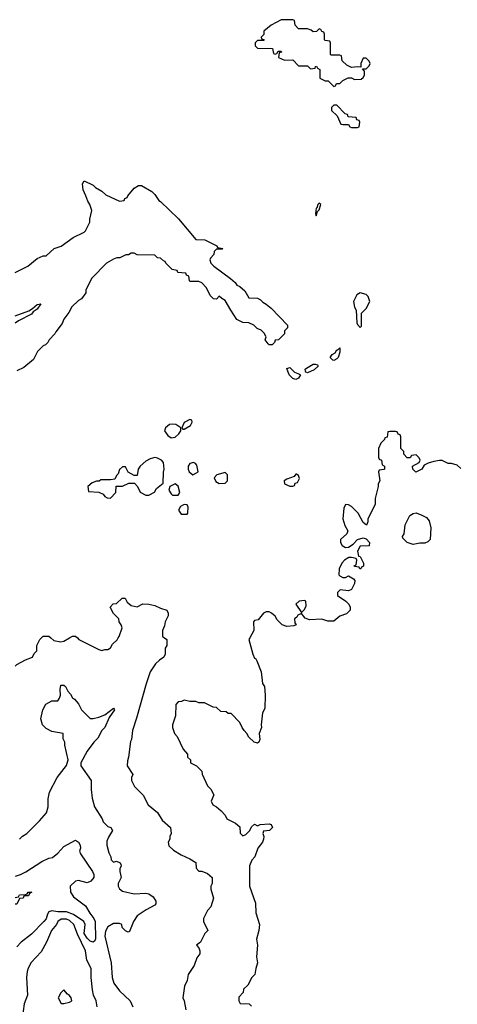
# Model space of a CAD drawing. Header units: inches. Extents: x 2348341 to 2479810, y 460419 to 613669.
# Tile 603 of 656: x 2440030 to 2443011, y 577507 to 584208. Entities that reach past the tile are written whole.
import ezdxf

# ---------------------------------------------------------------- set-up
doc = ezdxf.new("R2010")
doc.units = ezdxf.units.IN
doc.header["$MEASUREMENT"] = 0
doc.layers.add('C4547', color=7, linetype='Continuous')
doc.layers.add('C4548', color=7, linetype='Continuous')

msp = doc.modelspace()

# ---------------------------------------------------------------- linework, layer by layer
at = {"layer": 'C4547', "color": 2}
for points, elevation in [([(2440000, 579808.8), (2440010, 579818.8), (2440070, 579851), (2440118, 579870), (2440130, 579894), (2440147.3, 579912.7), (2440148, 579950), (2440168, 579990), (2440178, 580000)], 70), ([(2440242.8, 580000), (2440262, 579982), (2440310, 579974.8), (2440330, 579978), (2440368.8, 580000)], 70), ([(2440423.1, 580000), (2440434, 579990), (2440570, 579922), (2440590, 579914), (2440610, 579922), (2440630, 579922), (2440650, 579934), (2440663.1, 579956.9), (2440693.6, 579986.4), (2440702, 580000)], 70), ([(2441017, 580000), (2441032, 579990), (2441032, 579950), (2441022, 579930), (2441022, 579890), (2441011.1, 579868.9), (2440982, 579850), (2440955.3, 579824.7), (2440918, 579770), (2440890.9, 579689.1), (2440826.4, 579453.6), (2440798, 579370), (2440792, 579310), (2440785.4, 579294.6), (2440772, 579190), (2440763.6, 579163.6), (2440762, 579130), (2440802, 579070), (2440792, 579050), (2440792, 579030), (2440812, 578990), (2440872, 578930), (2440905.4, 578865.4), (2440970, 578812), (2440999.6, 578759.6), (2441058, 578710), (2441062, 578670), (2441052, 578650), (2441052, 578630), (2441042, 578610), (2441045.4, 578585.4), (2441076.9, 578556.9), (2441130, 578524.7), (2441190, 578498), (2441230, 578472), (2441232.7, 578432.7), (2441250, 578414), (2441270, 578412), (2441310, 578398), (2441342, 578370), (2441342, 578330), (2441332, 578310), (2441331.3, 578290), (2441351.1, 578228.9), (2441332, 578170), (2441310, 578146), (2441282, 578090), (2441282, 578070), (2441312, 578010), (2441292, 577990), (2441262, 577930), (2441234, 577910), (2441251.1, 577891.1), (2441258, 577870), (2441258, 577850), (2441236.9, 577823.1), (2441218, 577770), (2441178, 577710), (2441171.1, 577668.9), (2441152, 577630), (2441142, 577550), (2441151.1, 577531.1), (2441162, 577470)], 70), ([(2441597.4, 580000), (2441592, 579990), (2441618, 579890), (2441630, 579862), (2441638, 579858), (2441645.4, 579845.4), (2441674.8, 579770), (2441684.7, 579690), (2441698, 579670), (2441703, 579610), (2441699.8, 579520.2), (2441684.7, 579490), (2441676, 579410), (2441678, 579390), (2441662, 579350), (2441664.7, 579310), (2441658, 579290), (2441650, 579285.2), (2441628, 579290), (2441590, 579326), (2441578, 579350), (2441558, 579370), (2441546, 579390), (2441530, 579426), (2441470, 579486), (2441450, 579486), (2441436.4, 579496.4), (2441400.4, 579500.4), (2441370, 579526), (2441348.4, 579528.4), (2441290, 579558), (2441250, 579558), (2441230, 579568), (2441190, 579568), (2441150, 579578), (2441131.6, 579568.4), (2441110, 579566), (2441092.7, 579547.3), (2441092, 579470), (2441071.3, 579410), (2441071.6, 579391.6), (2441084.7, 579350), (2441102, 579330), (2441143.6, 579243.6), (2441174, 579210), (2441174, 579190), (2441194, 579170), (2441194, 579150), (2441234, 579130), (2441270, 579094), (2441272.7, 579072.7), (2441310, 578994), (2441331.6, 578971.6), (2441351.6, 578931.6), (2441334, 578890), (2441345.4, 578865.4), (2441370, 578852), (2441403.6, 578823.6), (2441430, 578794), (2441442, 578770), (2441499.8, 578739.8), (2441530, 578714), (2441532.7, 578672.7), (2441550, 578654), (2441570, 578662), (2441584, 578676), (2441598, 578690), (2441610, 578714), (2441630, 578734), (2441650, 578722), (2441669, 578731), (2441730, 578734.8), (2441742, 578730), (2441752, 578710), (2441730.7, 578689.3), (2441690, 578686), (2441686, 578670), (2441692, 578650), (2441691.6, 578631.6), (2441684.7, 578610), (2441651.3, 578570), (2441631, 578510), (2441611, 578489), (2441596, 578450), (2441596, 578310), (2441635.9, 578195.9), (2441639.1, 578130), (2441662.8, 578050), (2441659.1, 578010), (2441642.8, 577950), (2441650.7, 577910), (2441642.8, 577830), (2441650.8, 577790), (2441638, 577750), (2441632, 577710), (2441612, 577690), (2441583.6, 577636.4), (2441554, 577610), (2441551.6, 577588.4), (2441523.6, 577556.4), (2441522, 577530), (2441532.7, 577512.7), (2441594, 577510), (2441610, 577494)], 74), ([(2440030, 578632), (2440050, 578652), (2440078, 578670), (2440164.7, 578755.3), (2440213.2, 578810), (2440225.2, 578850), (2440224.7, 578904.7), (2440233.2, 578950), (2440286, 579050), (2440350, 579131.3), (2440360.9, 579170), (2440338, 579270), (2440338, 579290), (2440327.3, 579312.7), (2440326, 579350), (2440250, 579364), (2440210, 579384), (2440186, 579410), (2440175.3, 579450), (2440188.7, 579510), (2440208, 579550), (2440250, 579571.3), (2440290, 579572), (2440302, 579590), (2440308.9, 579611.1), (2440306, 579650), (2440310, 579678), (2440330, 579678), (2440342, 579670), (2440357.3, 579637.3), (2440377.3, 579617.3), (2440390, 579592), (2440403.6, 579583.6), (2440430.9, 579550.9), (2440452, 579510), (2440510, 579452), (2440530, 579451.3), (2440570, 579461), (2440610, 579478), (2440670, 579522), (2440676, 579510), (2440640.7, 579459.3), (2440610.7, 579390), (2440590.8, 579370), (2440562.5, 579317.5), (2440536, 579290), (2440490, 579228.7), (2440446.8, 579150), (2440447.3, 579130), (2440518, 579030), (2440518, 578970), (2440524.7, 578910), (2440541, 578850), (2440591.3, 578770), (2440598, 578750), (2440630, 578718), (2440652, 578710), (2440662, 578690), (2440634.8, 578645.2), (2440623.5, 578616.5), (2440622.8, 578590), (2440638, 578538), (2440652, 578510), (2440654, 578490), (2440670, 578474), (2440690, 578482), (2440714, 578470), (2440719.6, 578459.6), (2440722, 578450), (2440712, 578430), (2440712, 578410), (2440722, 578370), (2440701, 578330), (2440701, 578310), (2440710, 578292), (2440730, 578278), (2440810, 578258.8), (2440890, 578262.8), (2440910, 578258.8), (2440938.5, 578238.5), (2440958, 578210), (2440958, 578190), (2440950, 578182), (2440892, 578150), (2440830, 578108), (2440804.7, 578070), (2440778, 578002), (2440770, 577998), (2440750, 578008), (2440728, 578030), (2440726, 578050), (2440710, 578058), (2440670, 578058), (2440630, 578035.3), (2440614.4, 578005.6), (2440610.7, 577970), (2440654, 577790), (2440661, 577690), (2440670.8, 577650.8), (2440710, 577598), (2440782, 577530), (2440802, 577490)], 66), ([(2440001.5, 578378.5), (2440035.3, 578390), (2440071.7, 578408.3), (2440181.5, 578478.5), (2440230, 578501), (2440253.2, 578506.8), (2440290, 578536), (2440330, 578582), (2440410, 578624.7), (2440431.3, 578610), (2440442, 578590), (2440444.7, 578570), (2440438, 578550), (2440444.7, 578530), (2440526.8, 578410), (2440534.8, 578390), (2440536, 578370), (2440515.5, 578344.5), (2440490, 578333.2), (2440430, 578349.4), (2440410, 578346), (2440374, 578310), (2440376.3, 578270), (2440398, 578238), (2440477.5, 578177.5), (2440507.5, 578127.5), (2440536.4, 578090), (2440544.4, 578070), (2440547.1, 577952.9), (2440542, 577938), (2440530, 577929.4), (2440510, 577937.2), (2440490, 577957.2), (2440470, 577989.3), (2440477, 578050), (2440466.6, 578070), (2440397.3, 578117.3), (2440350, 578137.3), (2440290, 578137.3), (2440250, 578142.9), (2440230, 578136), (2440219.3, 578120.7), (2440210, 578089), (2440194.8, 578070), (2440110, 577985.2), (2440041, 577930), (2440010, 577899)], 62), ([(2440000, 578233.4), (2440022, 578238), (2440030, 578252), (2440070, 578254), (2440082, 578258), (2440088.9, 578271.1), (2440114, 578270), (2440098, 578262), (2440090, 578246), (2440070, 578246), (2440058, 578242), (2440054, 578230), (2440030, 578226), (2440010, 578188.7), (2440000, 578188.3)], 58), ([(2440558, 577490), (2440551.6, 577530), (2440533.6, 577570), (2440526.2, 577606.2), (2440516.3, 577690), (2440517.6, 577750), (2440486.7, 577806.7), (2440477.6, 577870), (2440424, 577984), (2440399.1, 578050), (2440370, 578077.7), (2440350, 578085.4), (2440314, 578086), (2440290.7, 578070), (2440280.5, 578050), (2440248.2, 578010), (2440213, 577930), (2440175.9, 577864.1), (2440107.5, 577792.5), (2440087.1, 577752.9), (2440081, 577730), (2440076, 577690), (2440084.7, 577570), (2440061, 577510), (2440046.8, 577410)], 66)]:
    msp.add_lwpolyline(points, dxfattribs=dict(at, elevation=elevation))
at = {"layer": 'C4547', "color": 2, "elevation": 70}
msp.add_lwpolyline([(2440330, 577606), (2440310, 577586), (2440292, 577550), (2440312.7, 577512.7), (2440330, 577512), (2440370, 577522), (2440386, 577530), (2440382, 577550), (2440370, 577568), (2440356.4, 577576.4)], close=True, dxfattribs=at)
at = {"layer": 'C4548', "color": 2}
for points, elevation in [([(2441810, 584208), (2441742, 584170), (2441694, 584130), (2441692, 584108), (2441674, 584090), (2441678, 584078), (2441692.7, 584072.7), (2441692.7, 584067.3), (2441650, 584066), (2441634, 584050), (2441634, 584030), (2441650, 584014), (2441752.7, 584012.7), (2441758, 583978), (2441770, 583974), (2441782, 583978), (2441790, 583994), (2441810, 583994), (2441812.7, 583987.3), (2441798, 583982), (2441794, 583950), (2441832.7, 583932.7), (2441890, 583934), (2441930, 583894), (2441990, 583894), (2442010, 583874), (2442042, 583878), (2442046, 583890), (2442052.7, 583892.7), (2442058, 583878), (2442074, 583870), (2442074, 583810), (2442110, 583792), (2442131.6, 583791.6), (2442170, 583754), (2442182, 583758), (2442187.3, 583772.7), (2442210, 583774), (2442230, 583794), (2442268.4, 583811.6), (2442290, 583812), (2442310, 583802), (2442356.4, 583803.6), (2442370, 583814), (2442378, 583830), (2442378, 583858), (2442366, 583874), (2442390, 583874), (2442410, 583894), (2442418, 583910), (2442410, 583926), (2442390, 583946), (2442370, 583946), (2442354, 583910), (2442354, 583886), (2442330, 583888), (2442290, 583882), (2442258, 583898), (2442227.3, 583927.3), (2442222, 583962), (2442210, 583966), (2442150, 583966), (2442146, 583970), (2442146, 584050), (2442142, 584062), (2442110, 584066), (2442106, 584070), (2442106, 584110), (2442102, 584122), (2442087.3, 584127.3), (2442082, 584142), (2442070, 584146), (2442052.7, 584127.3), (2442030, 584126), (2442016.4, 584136.4), (2441990, 584146), (2441930, 584146), (2441906, 584170), (2441902, 584202), (2441890, 584206)], 74), ([(2442190, 583626), (2442170, 583626), (2442154, 583610), (2442154, 583590), (2442192.7, 583552.7), (2442218, 583498), (2442230, 583494), (2442270, 583494), (2442278, 583478), (2442290, 583474), (2442330, 583474), (2442342, 583478), (2442346, 583510), (2442342, 583522), (2442327.3, 583527.3), (2442322, 583542), (2442267.3, 583547.3), (2442262, 583562), (2442247.3, 583567.3)], 74), ([(2442070, 582959), (2442061, 582950), (2442054, 582926), (2442050, 582926), (2442046, 582890), (2442050, 582874), (2442058, 582902), (2442070, 582914), (2442082, 582950)], 74), ([(2442350, 582348), (2442325.4, 582334.6), (2442304.7, 582290), (2442311.3, 582251.3), (2442322, 582230), (2442325.4, 582145.4), (2442330, 582134), (2442350, 582114), (2442358, 582122), (2442358, 582210), (2442390, 582242), (2442415.3, 582290), (2442403.1, 582323.1), (2442390, 582338)], 74), ([(2442170, 581888), (2442162, 581890), (2442144, 581910), (2442159, 581930), (2442178.4, 581941.6), (2442190, 581962), (2442198, 581962), (2442210, 581974), (2442210, 581946), (2442199.1, 581910), (2442190, 581899.3)], 70), ([(2441990, 581804), (2441978, 581810), (2441976.4, 581816.4), (2441975.3, 581830), (2441983.2, 581836.8), (2442030, 581862.8), (2442043.6, 581863.6), (2442058, 581858), (2442062, 581850), (2442035.2, 581824.8)], 70), ([(2441910, 581759.3), (2441890, 581766), (2441866, 581790), (2441850, 581834), (2441870, 581842), (2441902, 581810), (2441936, 581796), (2441942, 581790), (2441930, 581769.2)], 70), ([(2441070, 581456), (2441050, 581452.7), (2441022.8, 581430), (2441016, 581410), (2441038.8, 581378.8), (2441062.8, 581362.8), (2441090, 581366), (2441115.3, 581390), (2441128.7, 581410), (2441128, 581430), (2441093.2, 581453.2)], 74), ([(2441190, 581486), (2441150, 581466), (2441134, 581430), (2441142, 581422), (2441150, 581422), (2441194.6, 581445.4), (2441206, 581470), (2441202, 581482)], 74), ([(2440950, 581228.7), (2440919.8, 581220.2), (2440890, 581204), (2440851.3, 581170), (2440838, 581150), (2440830, 581106), (2440810, 581106), (2440768.4, 581128.4), (2440750, 581166), (2440730, 581166), (2440710, 581146), (2440702, 581118), (2440690, 581106), (2440678, 581082), (2440650, 581075.3), (2440583.6, 581076.4), (2440571.6, 581068.4), (2440552.7, 581067.3), (2440523.6, 581056.4), (2440494, 581030), (2440498, 580998), (2440570, 580992), (2440598.8, 580978.8), (2440610, 580962), (2440626, 580954), (2440650, 580952), (2440686, 580990), (2440687.3, 581032.7), (2440730, 581034), (2440772.7, 581052.7), (2440812.7, 581052.7), (2440831.6, 581031.6), (2440851.6, 580991.6), (2440890, 580972), (2440910, 580972), (2440948.4, 580991.6), (2440963.1, 581016.9), (2441007.3, 581052.7), (2441008.9, 581128.9), (2441014, 581150), (2441010, 581195.3), (2440995.3, 581210), (2440970, 581224)], 74), ([(2441214.6, 581194.6), (2441190, 581188), (2441178, 581170), (2441178, 581150), (2441184.7, 581130), (2441210, 581111.3), (2441230, 581122), (2441246, 581130), (2441236.4, 581176.4), (2441228.4, 581188.4)], 74), ([(2441430, 581126), (2441374, 581110), (2441354, 581090), (2441365.4, 581065.4), (2441390, 581052), (2441430, 581054), (2441446, 581070), (2441446, 581110)], 74), ([(2441915.3, 581115.3), (2441910, 581115.3), (2441899.8, 581100.2), (2441850, 581082), (2441832, 581070), (2441834, 581050), (2441870, 581034), (2441890, 581034), (2441902, 581038), (2441907.3, 581052.7), (2441922, 581058), (2441935.3, 581084.7), (2441930, 581106)], 74), ([(2441090, 581048.7), (2441052, 581030), (2441045.4, 581005.4), (2441061, 580981), (2441071.6, 580971.6), (2441110, 580972), (2441122, 580990), (2441110, 581034)], 74), ([(2441150, 580908), (2441125.4, 580894.6), (2441112, 580870), (2441130, 580842), (2441170, 580842), (2441175.3, 580850), (2441178, 580890), (2441170, 580906)], 74), ([(2442710, 580635.3), (2442669.1, 580649.1), (2442640.4, 580680.4), (2442638, 580690), (2442648, 580710), (2442655.3, 580770), (2442687.2, 580832.8), (2442710, 580846.8), (2442730, 580850.7), (2442770, 580836), (2442799.8, 580819.8), (2442818, 580798), (2442830.8, 580750), (2442824.7, 580670), (2442810, 580655.3), (2442790, 580645.2), (2442755.3, 580644.7)], 74), ([(2441970, 580255.3), (2441934, 580250), (2441912, 580230), (2441950, 580174), (2441970, 580194), (2441980.4, 580219.6), (2441978, 580250)], 74)]:
    msp.add_lwpolyline(points, close=True, dxfattribs=dict(at, elevation=elevation))
for points, elevation in [([(2440000, 582487), (2440086, 582530), (2440150, 582582), (2440190, 582602), (2440210, 582602), (2440266, 582650), (2440313.6, 582666.4), (2440394.6, 582725.4), (2440470, 582762), (2440478, 582770), (2440508, 582830), (2440508, 582850), (2440522, 582910), (2440508.7, 582950), (2440493.6, 582973.6), (2440482, 583010), (2440462, 583050), (2440458, 583090), (2440470, 583112), (2440530, 583082), (2440546.4, 583066.4), (2440590, 583042), (2440616.9, 583016.9), (2440710, 582972), (2440742, 582978), (2440746, 582990), (2440762, 582998), (2440766, 583010), (2440810, 583062), (2440840.4, 583079.6), (2440859.6, 583079.6), (2440930, 583038), (2440950, 583018), (2440978, 582978), (2440990, 582971.3), (2441112.7, 582852.7), (2441230, 582711.3), (2441290.6, 582710.6), (2441374, 582670), (2441378, 582658), (2441414, 582650), (2441410, 582646), (2441370, 582646), (2441354, 582630), (2441352, 582610), (2441330, 582586), (2441326.4, 582573.6), (2441332, 582550), (2441352, 582530), (2441467.1, 582447.1), (2441498.8, 582418.8), (2441510, 582402), (2441530, 582392), (2441563.6, 582363.6), (2441590, 582314), (2441650, 582312), (2441670, 582302), (2441685.4, 582285.4), (2441710, 582272), (2441743.6, 582243.6), (2441854, 582130), (2441854, 582110), (2441834, 582090), (2441834, 582070), (2441794, 582030), (2441770, 582026), (2441764.7, 582010), (2441750, 581995.3), (2441730, 581995.3), (2441722, 582002), (2441701.2, 582030), (2441708.7, 582050), (2441694.6, 582074.6), (2441674, 582094), (2441647.2, 582107.2), (2441624, 582130), (2441590, 582146), (2441550, 582148), (2441510, 582168), (2441468, 582230), (2441430, 582298), (2441406, 582310), (2441390, 582326), (2441370, 582306), (2441350, 582308), (2441328.7, 582330), (2441303.1, 582383.1), (2441270, 582418), (2441250, 582426), (2441190, 582426), (2441186, 582430), (2441182, 582462), (2441166, 582470), (2441162, 582482), (2441108.4, 582488.4), (2441102, 582502), (2441068.4, 582508.4), (2441026, 582550), (2441022, 582562), (2441010, 582566), (2440990, 582586), (2440968.4, 582588.4), (2440950, 582606), (2440830, 582608), (2440810, 582618), (2440790, 582618), (2440771.6, 582608.4), (2440752.7, 582607.3), (2440711.6, 582588.4), (2440692.7, 582587.3), (2440670, 582578), (2440622, 582550), (2440522, 582450), (2440482, 582370), (2440482, 582350), (2440450.7, 582309.3), (2440430, 582298), (2440386.4, 582253.6), (2440365.4, 582214.6), (2440331.1, 582168.9), (2440319.8, 582140.2), (2440276.9, 582083.1), (2440270.9, 582069.1), (2440232, 582030), (2440222, 582010), (2440205.4, 581994.6), (2440190, 581988), (2440152, 581950), (2440123.6, 581896.4), (2440059.8, 581840.2), (2440010, 581818)], 70), ([(2440000, 582192.2), (2440092.9, 582227.1), (2440118, 582242), (2440150, 582270.5), (2440173.7, 582273.7), (2440150, 582237.2), (2440121.3, 582218.7), (2440110, 582204.5), (2440022.4, 582157.6), (2440000, 582141.9)], 66), ([(2443034.6, 581154.6), (2443010, 581175.3), (2442970, 581188), (2442948.4, 581188.4), (2442907.3, 581207.3), (2442890, 581208), (2442850, 581202), (2442811.1, 581188.9), (2442784.7, 581175.3), (2442770, 581148), (2442728.4, 581128.4), (2442708.4, 581148.4), (2442706, 581170), (2442750, 581194), (2442758, 581210), (2442750, 581226), (2442730, 581246), (2442698, 581242), (2442690, 581226), (2442670, 581226), (2442646, 581250), (2442646, 581270), (2442626, 581290), (2442626, 581370), (2442622, 581382), (2442607.3, 581387.3), (2442602, 581402), (2442590, 581406), (2442550, 581406), (2442538, 581402), (2442532.7, 581367.3), (2442518, 581362), (2442514, 581350), (2442490, 581326), (2442474, 581290), (2442474, 581230), (2442478, 581218), (2442494, 581210), (2442498, 581178), (2442514, 581170), (2442514, 581150), (2442510, 581146), (2442478, 581142), (2442474, 581130), (2442482, 581070), (2442471.6, 581048.4), (2442471.3, 581030), (2442452, 580950), (2442451.1, 580908.9), (2442402, 580810), (2442402, 580790), (2442392.7, 580767.3), (2442370, 580786), (2442335.3, 580850), (2442290, 580894), (2442270, 580905.2), (2442250, 580908.7), (2442236.8, 580883.2), (2442230.7, 580810), (2442244.5, 580764.5), (2442264.7, 580730), (2442258, 580710), (2442216, 580670), (2442216, 580650), (2442226, 580630), (2442250, 580616), (2442270, 580618), (2442302, 580638), (2442330, 580671.3), (2442370, 580682), (2442390, 580674), (2442412, 580650), (2442410, 580628), (2442350, 580626), (2442332, 580590), (2442338, 580558), (2442350, 580554), (2442372, 580510), (2442371.6, 580488.4), (2442358, 580482), (2442354, 580470), (2442346, 580470), (2442342, 580482), (2442310, 580486), (2442308.4, 580491.6), (2442322, 580498), (2442326, 580530), (2442322, 580542), (2442290, 580548), (2442272.7, 580547.3), (2442242, 580530), (2442224.7, 580510), (2442206, 580470), (2442204.7, 580430), (2442210, 580422), (2442230, 580412), (2442250, 580412), (2442270, 580422), (2442303.6, 580403.6), (2442311.6, 580391.6), (2442311.3, 580370), (2442290.9, 580329.1), (2442270, 580322), (2442212.7, 580327.3), (2442194, 580310), (2442194, 580290), (2442251.1, 580251.1), (2442272, 580230), (2442282, 580210), (2442282, 580190), (2442255.3, 580164.7), (2442211.1, 580148.9), (2442170, 580115.3), (2442130, 580115.3), (2442088.4, 580128.4), (2442003.1, 580123.1), (2441975.3, 580135.3), (2441950, 580166), (2441925.4, 580154.6), (2441918, 580142), (2441902, 580130), (2441903.6, 580103.6), (2441914, 580090), (2441896.9, 580083.1), (2441850, 580079), (2441818, 580090), (2441784, 580124), (2441770, 580148), (2441746, 580170), (2441730, 580178), (2441710, 580178), (2441690, 580168), (2441655.3, 580124.7), (2441630, 580118), (2441622, 580110), (2441624.7, 580050), (2441597.4, 580000)], 74), ([(2440702, 580000), (2440708.9, 580011.1), (2440728, 580070), (2440722, 580090), (2440708, 580110), (2440706, 580130), (2440670, 580166), (2440646, 580210), (2440667.3, 580232.7), (2440690, 580234), (2440728.4, 580271.6), (2440748.4, 580271.6), (2440762.8, 580242.8), (2440790, 580221), (2440830, 580212), (2440870, 580232), (2440910, 580231.3), (2440950, 580222), (2440990, 580202), (2441032, 580190), (2441042, 580170), (2441042, 580150), (2441022, 580110), (2441016.9, 580083.1), (2441002, 580050), (2441002, 580010), (2441017, 580000)], 70), ([(2440178, 580000), (2440190, 580012), (2440230, 580012), (2440242.8, 580000)], 70), ([(2440368.8, 580000), (2440390, 580012), (2440410, 580012), (2440423.1, 580000)], 70)]:
    msp.add_lwpolyline(points, dxfattribs=dict(at, elevation=elevation))

doc.saveas('drawing.dxf')
